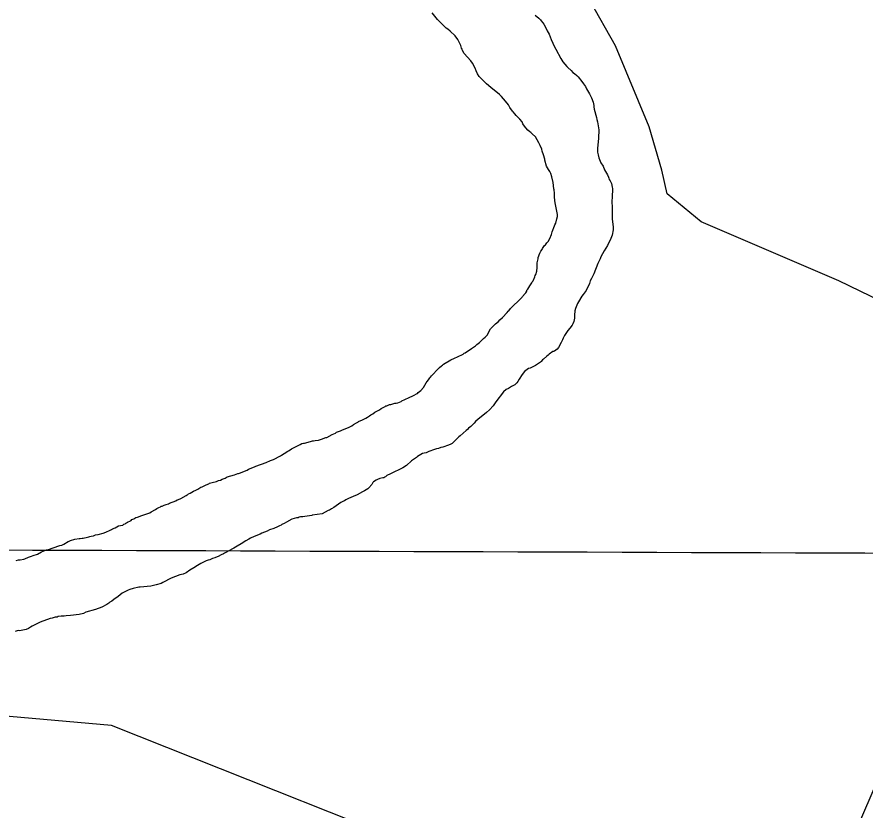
# Model space of a CAD drawing. Extents: x 3146026 to 3183936, y 897894 to 923344.
# Drawn here: x 3155717 to 3156715, y 909112 to 910045 of the extents above; entities that cross this region are included whole.
import ezdxf

# ---------------------------------------------------------------- set-up
doc = ezdxf.new("R2010")
doc.units = 0
doc.layers.add('V-GRID-MAJR', color=7, linetype='Continuous')
doc.layers.add('V-TOPO-SHOR', color=7, linetype='Continuous')

msp = doc.modelspace()

# ---------------------------------------------------------------- linework, layer by layer
at = {"layer": 'V-GRID-MAJR'}
msp.add_spline([(3150267.842, 909437.3570000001), (3155490.4390000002, 909418.746), (3160713.04, 909400.895), (3165935.643, 909383.804), (3171158.249, 909367.4720000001), (3176380.857, 909351.9), (3181603.467, 909337.087), (3181603.468, 909337.087)], degree=3, dxfattribs=at)
at = {"layer": 'V-TOPO-SHOR'}
for points in [[(3156213.089000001, 908002.8729999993), (3156223.791934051, 908019.2642229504), (3156483.7115832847, 908574.1865100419), (3156760.5036028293, 909218.6628433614), (3156941.0234768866, 909624.7100449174), (3157082.4924486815, 909925.819421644), (3157348.9778251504, 910509.6005589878), (3157396.5031615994, 910605.605897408), (3157401.351114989, 910624.3488816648)], [(3156934.9158018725, 909613.2581152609), (3156684.080386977, 909734.5336040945), (3156521.882913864, 909804.1228814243), (3156482.1065282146, 909837.1043577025), (3156475.578893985, 909864.8561704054), (3156460.9585357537, 909916.0462366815), (3156421.372927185, 910011.4406827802), (3156390.8343960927, 910064.5012069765)], [(3156243.000000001, 910002.2159999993), (3156241.135000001, 910005.8939999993), (3156240.719000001, 910007.3259999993), (3156240.096000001, 910008.3479999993), (3156239.259000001, 910011.8249999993), (3156238.636000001, 910013.2549999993), (3156235.738000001, 910018.5649999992), (3156232.641000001, 910023.0549999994), (3156226.8740000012, 910028.5539999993), (3156223.788000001, 910030.9949999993), (3156222.143000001, 910032.0109999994), (3156214.932000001, 910039.1399999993), (3156211.842000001, 910042.3999999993), (3156205.448000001, 910050.1499999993)], [(3156326.534000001, 910047.5469999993), (3156331.060000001, 910043.8849999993), (3156332.916000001, 910042.0519999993), (3156333.946000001, 910040.8269999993), (3156335.599000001, 910038.3779999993), (3156337.042000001, 910036.7479999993), (3156339.731000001, 910031.8469999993), (3156340.979000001, 910028.7809999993), (3156343.047000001, 910025.1049999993), (3156345.542000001, 910018.5609999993), (3156349.4820000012, 910009.9799999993), (3156351.137000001, 910007.3259999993), (3156356.935000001, 909996.2949999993), (3156359.413000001, 909992.4189999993), (3156363.951000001, 909987.1159999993), (3156364.981000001, 909985.6889999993), (3156368.895000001, 909982.2279999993), (3156371.160000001, 909979.9869999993), (3156373.009000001, 909978.7689999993), (3156375.686000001, 909976.3249999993), (3156377.130000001, 909974.8979999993), (3156381.666000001, 909969.3929999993), (3156383.731000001, 909966.5359999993), (3156385.797000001, 909963.2689999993), (3156387.247000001, 909960.6149999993), (3156390.761000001, 909954.8989999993), (3156393.043000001, 909949.9939999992), (3156394.915000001, 909944.8849999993), (3156395.754000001, 909940.9949999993), (3156395.765000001, 909939.3569999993), (3156396.187000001, 909936.9009999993), (3156398.904000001, 909927.0829999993), (3156399.330000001, 909924.4229999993), (3156400.164000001, 909921.9689999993), (3156401.651000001, 909912.3479999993), (3156401.294000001, 909902.7179999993), (3156400.133000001, 909890.4199999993), (3156400.158000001, 909886.3239999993), (3156400.790000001, 909882.8439999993), (3156401.628000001, 909879.5719999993), (3156403.916000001, 909873.6429999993), (3156406.601000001, 909869.5609999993)], [(3156280.008000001, 909684.0739999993), (3156283.475000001, 909686.9609999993), (3156285.308000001, 909688.8149999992), (3156288.365000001, 909691.4959999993), (3156293.862000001, 909697.4679999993), (3156294.878000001, 909698.9069999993), (3156295.695000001, 909699.5259999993), (3156297.731000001, 909701.9959999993), (3156301.192000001, 909705.7029999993), (3156306.900000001, 909710.8549999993), (3156308.733000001, 909712.9139999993), (3156311.381000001, 909715.3879999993), (3156311.989000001, 909716.4159999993), (3156315.045000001, 909719.7089999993), (3156315.858000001, 909720.7369999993), (3156316.872000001, 909722.5879999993), (3156317.070000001, 909723.6119999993), (3156318.088000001, 909724.8469999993), (3156320.525000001, 909728.7549999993), (3156322.964000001, 909732.2509999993), (3156323.368000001, 909733.4819999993), (3156324.181000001, 909734.7149999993), (3156326.407000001, 909739.2349999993), (3156326.808000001, 909740.8749999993), (3156327.417000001, 909742.1079999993), (3156328.623000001, 909746.2119999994), (3156329.008000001, 909750.3099999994), (3156328.990000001, 909753.7939999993), (3156329.188000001, 909754.8199999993), (3156329.182000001, 909755.8439999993), (3156330.180000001, 909760.7649999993), (3156330.171000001, 909762.2009999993), (3156332.193000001, 909767.3309999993), (3156333.407000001, 909769.7969999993), (3156334.831000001, 909771.6479999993), (3156335.439000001, 909772.8809999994), (3156337.673000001, 909776.1719999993), (3156338.898000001, 909777.2029999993), (3156339.506000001, 909778.2309999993), (3156340.526000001, 909779.2609999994), (3156341.949000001, 909781.1119999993), (3156343.979000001, 909784.6059999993), (3156346.000000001, 909789.1239999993), (3156346.8030000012, 909792.1999999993), (3156349.631000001, 909799.3859999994), (3156349.828000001, 909800.6169999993), (3156350.842000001, 909802.6709999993), (3156352.2490000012, 909807.5969999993), (3156352.847000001, 909810.4659999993), (3156352.834000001, 909812.9259999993), (3156352.200000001, 909816.6099999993), (3156350.094000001, 909826.6349999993), (3156349.670000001, 909829.2969999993), (3156349.443000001, 909833.3929999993), (3156349.636000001, 909835.2369999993), (3156349.621000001, 909837.8989999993), (3156349.189000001, 909841.7899999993), (3156348.775000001, 909842.8119999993), (3156347.708000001, 909850.3859999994), (3156346.443000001, 909857.1379999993), (3156344.987000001, 909861.0229999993), (3156343.948000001, 909863.2719999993), (3156342.298000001, 909865.7189999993), (3156340.022000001, 909869.5999999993), (3156338.138000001, 909876.5549999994), (3156337.925000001, 909877.9869999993), (3156336.4650000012, 909882.8959999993), (3156335.007000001, 909887.3949999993), (3156334.378000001, 909889.8489999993), (3156332.717000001, 909893.9359999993), (3156331.058000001, 909897.2049999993), (3156326.923000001, 909904.1479999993), (3156323.012000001, 909907.6089999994), (3156321.568000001, 909909.2389999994), (3156320.335000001, 909910.0519999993), (3156318.070000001, 909912.0879999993), (3156315.8030000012, 909914.7379999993), (3156313.120000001, 909918.2049999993), (3156312.292000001, 909919.4319999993), (3156311.256000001, 909921.8829999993), (3156308.780000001, 909925.1479999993), (3156304.455000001, 909929.2189999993), (3156302.599000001, 909931.2589999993), (3156300.742000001, 909933.7069999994), (3156299.918000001, 909934.3169999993), (3156297.026000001, 909938.6009999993), (3156295.372000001, 909941.6649999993), (3156291.863000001, 909946.1519999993), (3156286.916000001, 909951.6569999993), (3156284.650000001, 909953.8979999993), (3156274.361000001, 909962.2389999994), (3156269.419000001, 909966.5129999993), (3156265.506000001, 909970.5889999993), (3156262.415000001, 909973.4399999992), (3156260.767000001, 909975.2749999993), (3156258.907000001, 909978.3369999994), (3156257.248000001, 909981.8099999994), (3156256.003000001, 909984.8779999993), (3156253.101000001, 909990.8009999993), (3156251.037000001, 909993.6579999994), (3156243.000000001, 910002.2159999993)], [(3156406.601000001, 909869.5609999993), (3156408.468000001, 909865.2709999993), (3156411.983000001, 909859.5529999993), (3156413.021000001, 909856.8959999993), (3156413.234000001, 909855.4629999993), (3156413.8570000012, 909854.0309999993), (3156414.891000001, 909852.3989999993), (3156416.343000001, 909849.1299999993), (3156417.392000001, 909844.8339999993), (3156417.605000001, 909843.3999999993), (3156417.252000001, 909832.9509999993), (3156416.863000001, 909829.0559999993), (3156417.324000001, 909820.0449999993), (3156417.146000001, 909815.5369999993), (3156417.191000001, 909807.3429999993), (3156418.469000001, 909798.3379999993), (3156418.489000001, 909794.6489999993), (3156417.295000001, 909788.2919999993), (3156415.884000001, 909784.3909999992), (3156411.626000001, 909776.3789999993), (3156407.768000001, 909770.2129999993), (3156403.916000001, 909763.0199999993), (3156403.111000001, 909760.7609999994), (3156400.477000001, 909755.0099999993), (3156395.627000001, 909743.1029999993), (3156392.998000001, 909737.3529999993), (3156391.576000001, 909734.8869999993), (3156390.573000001, 909731.3989999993), (3156386.520000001, 909723.3849999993), (3156383.268000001, 909718.6559999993), (3156381.640000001, 909716.8029999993), (3156377.580000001, 909710.0199999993), (3156376.567000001, 909707.9659999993), (3156374.142000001, 909702.0099999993), (3156373.337000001, 909699.5479999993), (3156372.956000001, 909694.2199999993), (3156372.975000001, 909690.9429999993), (3156372.1780000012, 909686.8409999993), (3156370.9650000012, 909683.9649999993), (3156370.154000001, 909682.5279999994), (3156367.510000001, 909679.0299999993), (3156365.067000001, 909676.3549999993), (3156361.207000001, 909670.3909999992), (3156359.587000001, 909667.3089999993), (3156358.981000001, 909665.4619999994), (3156357.361000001, 909662.1749999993), (3156354.114000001, 909656.4219999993), (3156352.488000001, 909654.1589999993), (3156349.631000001, 909652.0939999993), (3156348.407000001, 909651.4739999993), (3156347.383000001, 909651.4679999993), (3156343.3030000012, 909648.3709999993), (3156342.080000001, 909647.1359999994), (3156340.446000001, 909646.1019999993), (3156336.575000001, 909642.3929999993), (3156335.351000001, 909641.5679999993), (3156333.720000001, 909639.9189999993), (3156333.110000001, 909639.0959999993), (3156327.191000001, 909635.1719999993), (3156320.654000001, 909631.8579999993), (3156319.020000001, 909631.4379999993), (3156314.328000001, 909627.9299999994), (3156311.477000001, 909624.6369999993), (3156307.821000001, 909618.8799999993), (3156306.402000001, 909616.2069999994), (3156305.184000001, 909614.5629999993), (3156303.756000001, 909613.1209999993), (3156302.736000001, 909612.2949999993), (3156299.060000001, 909610.4319999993), (3156295.384000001, 909608.1559999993), (3156292.525000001, 909606.7069999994), (3156289.263000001, 909604.0259999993), (3156280.315000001, 909592.2989999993), (3156277.265000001, 909587.7769999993), (3156272.991000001, 909582.8349999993), (3156269.319000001, 909579.9469999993), (3156267.081000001, 909577.6799999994), (3156259.736000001, 909572.1099999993), (3156256.474000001, 909569.0169999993), (3156255.051000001, 909567.3709999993), (3156251.180000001, 909563.4569999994), (3156248.325000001, 909561.1879999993), (3156247.102000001, 909559.7479999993), (3156245.470000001, 909558.5089999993), (3156238.337000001, 909552.3239999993), (3156236.907000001, 909551.2919999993), (3156234.261000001, 909548.4079999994), (3156228.961000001, 909543.4619999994), (3156227.329000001, 909542.4279999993), (3156224.875000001, 909541.3919999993), (3156218.129000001, 909539.0999999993), (3156215.674000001, 909538.4709999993), (3156213.015000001, 909537.4329999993), (3156210.562000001, 909537.0089999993), (3156208.106000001, 909536.3799999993), (3156201.563000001, 909533.8859999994), (3156198.501000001, 909532.2309999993), (3156196.044000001, 909532.0119999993), (3156193.998000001, 909531.3849999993), (3156188.077000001, 909527.8709999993), (3156187.059000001, 909526.8409999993)], [(3155979.025000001, 909508.2669999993), (3155988.018000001, 909512.0069999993), (3155989.448000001, 909513.0369999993), (3155996.399000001, 909515.7399999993), (3155998.033000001, 909516.5679999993), (3156010.096000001, 909520.7339999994), (3156015.203000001, 909523.2199999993), (3156018.679000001, 909524.4669999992), (3156027.0530000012, 909528.8169999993), (3156028.073000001, 909529.6419999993), (3156031.339000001, 909531.5039999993), (3156035.831000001, 909534.3979999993), (3156037.4650000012, 909535.2249999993), (3156040.117000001, 909537.0849999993), (3156042.571000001, 909538.3259999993), (3156043.793000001, 909539.1529999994), (3156048.698000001, 909541.2299999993), (3156050.333000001, 909542.2619999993), (3156052.376000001, 909543.0939999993), (3156054.218000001, 909543.7179999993), (3156055.242000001, 909543.7219999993), (3156062.195000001, 909545.8109999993), (3156064.650000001, 909546.2329999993), (3156066.084000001, 909546.2409999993), (3156067.720000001, 909546.6609999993), (3156071.609000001, 909547.2959999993), (3156075.496000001, 909548.3429999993), (3156080.401000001, 909550.2139999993), (3156081.425000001, 909550.4249999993), (3156087.960000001, 909553.9439999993), (3156091.639000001, 909555.6029999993), (3156092.863000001, 909556.4279999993), (3156097.566000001, 909558.2999999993), (3156099.200000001, 909559.1269999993), (3156107.990000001, 909562.4529999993), (3156110.032000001, 909563.6939999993), (3156111.054000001, 909564.1099999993), (3156113.094000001, 909565.5559999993), (3156116.565000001, 909567.6249999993), (3156119.016000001, 909568.8659999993), (3156119.014000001, 909569.0699999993), (3156123.512000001, 909570.9399999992), (3156124.329000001, 909571.5589999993), (3156127.393000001, 909573.0109999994), (3156129.432000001, 909574.4569999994), (3156131.679000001, 909575.6979999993), (3156133.311000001, 909576.9369999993), (3156135.763000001, 909578.3829999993), (3156138.210000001, 909580.2399999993), (3156141.067000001, 909581.8949999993), (3156143.521000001, 909582.9329999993), (3156145.563000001, 909584.3789999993), (3156147.807000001, 909585.6199999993), (3156148.6240000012, 909586.2389999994), (3156150.259000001, 909586.8629999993), (3156151.076000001, 909587.4819999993), (3156152.098000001, 909587.6929999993), (3156155.368000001, 909589.1449999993), (3156157.007000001, 909589.3599999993), (3156161.711000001, 909590.6129999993), (3156163.347000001, 909590.8279999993), (3156164.986000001, 909591.2459999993), (3156169.074000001, 909592.7039999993), (3156169.891000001, 909593.3229999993), (3156173.362000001, 909595.1869999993), (3156178.472000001, 909597.2629999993), (3156179.899000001, 909598.2949999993), (3156181.128000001, 909598.5059999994), (3156181.943000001, 909599.1269999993), (3156184.397000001, 909600.1629999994), (3156187.051000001, 909601.8179999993), (3156188.073000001, 909602.2339999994), (3156189.091000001, 909603.2639999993), (3156192.355000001, 909605.7399999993), (3156195.204000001, 909609.2379999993), (3156198.450000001, 909614.7879999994), (3156199.468000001, 909616.2279999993), (3156201.299000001, 909618.2859999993), (3156202.925000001, 909620.7539999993), (3156203.740000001, 909621.3719999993), (3156204.756000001, 909622.8119999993), (3156213.108000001, 909631.4629999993), (3156214.125000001, 909632.6979999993), (3156216.368000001, 909634.5529999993), (3156217.593000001, 909635.3809999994), (3156219.018000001, 909636.6179999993), (3156227.595000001, 909641.5819999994), (3156231.681000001, 909643.6519999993), (3156235.361000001, 909645.1069999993), (3156241.898000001, 909648.4199999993), (3156243.326000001, 909649.4539999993), (3156244.348000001, 909649.8679999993), (3156251.899000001, 909655.2379999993), (3156256.388000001, 909658.1299999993), (3156258.223000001, 909659.7779999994), (3156261.283000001, 909662.0499999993), (3156265.969000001, 909666.7889999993), (3156267.804000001, 909668.2329999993), (3156270.2490000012, 909670.9089999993), (3156274.304000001, 909678.3069999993), (3156280.008000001, 909684.0739999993)], [(3156187.059000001, 909526.8409999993), (3156181.345000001, 909522.7119999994), (3156175.433000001, 909517.5569999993), (3156170.943000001, 909514.6629999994), (3156156.642000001, 909507.4129999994), (3156152.352000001, 909505.5459999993), (3156150.517000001, 909504.1019999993), (3156149.290000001, 909503.6859999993), (3156148.882000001, 909503.0699999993), (3156147.654000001, 909503.0609999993), (3156143.971000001, 909502.0169999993), (3156141.110000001, 909500.9759999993), (3156139.476000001, 909500.1469999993), (3156136.619000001, 909498.0849999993), (3156135.804000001, 909497.2589999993), (3156134.585000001, 909495.2029999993), (3156131.1240000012, 909491.2939999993), (3156129.699000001, 909490.0569999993), (3156126.025000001, 909487.5759999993), (3156123.368000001, 909486.3329999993), (3156117.446000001, 909483.0219999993), (3156112.747000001, 909480.7419999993), (3156107.023000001, 909478.6609999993), (3156103.959000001, 909477.0069999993), (3156102.325000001, 909475.9719999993), (3156101.3030000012, 909475.5569999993), (3156098.037000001, 909473.6949999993), (3156089.873000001, 909468.1179999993), (3156087.219000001, 909466.4659999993), (3156084.770000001, 909465.0179999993), (3156083.133000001, 909464.3929999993), (3156075.986000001, 909460.4629999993), (3156064.523000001, 909458.7589999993), (3156063.9110000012, 909458.5499999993), (3156055.516000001, 909457.4789999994), (3156053.470000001, 909457.0589999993), (3156050.603000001, 909456.8379999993), (3156048.967000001, 909456.4179999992), (3156047.947000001, 909455.7999999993), (3156046.101000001, 909455.7869999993), (3156040.375000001, 909454.1179999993), (3156034.043000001, 909450.8049999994), (3156031.391000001, 909449.1519999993), (3156028.7320000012, 909447.9069999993), (3156027.917000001, 909447.2879999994), (3156025.873000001, 909446.4569999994), (3156023.627000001, 909445.2159999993), (3156019.334000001, 909443.3479999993), (3156014.017000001, 909441.6789999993), (3156011.363000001, 909440.2309999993), (3156005.027000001, 909437.7359999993), (3156003.190000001, 909436.7019999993), (3155996.034000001, 909433.9989999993), (3155991.743000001, 909431.9259999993), (3155989.700000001, 909430.8919999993), (3155986.228000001, 909428.8229999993), (3155980.922000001, 909425.3109999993), (3155976.226000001, 909422.6219999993), (3155972.142000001, 909419.9349999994), (3155970.508000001, 909419.3119999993), (3155962.953000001, 909414.9689999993), (3155961.316000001, 909414.3439999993), (3155959.889000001, 909413.3119999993), (3155957.435000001, 909412.2729999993), (3155953.759000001, 909410.2049999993), (3155952.737000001, 909409.9939999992), (3155949.673000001, 909408.5419999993), (3155947.218000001, 909407.9149999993), (3155943.742000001, 909406.4609999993), (3155942.106000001, 909406.0429999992), (3155939.655000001, 909405.0049999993), (3155933.320000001, 909401.8959999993), (3155929.236000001, 909399.6209999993), (3155925.155000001, 909396.9359999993), (3155920.254000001, 909394.0399999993), (3155916.172000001, 909391.1479999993), (3155912.699000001, 909389.6939999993), (3155908.6070000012, 909388.6479999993), (3155898.385000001, 909384.6989999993), (3155888.582000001, 909379.5239999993), (3155886.538000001, 909378.6919999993), (3155880.6070000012, 909377.0189999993), (3155874.469000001, 909375.5529999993), (3155861.775000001, 909374.0479999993), (3155860.342000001, 909374.0389999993), (3155853.794000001, 909372.5689999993), (3155849.704000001, 909371.3179999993), (3155847.660000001, 909370.4859999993), (3155842.5530000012, 909367.9999999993), (3155840.920000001, 909366.9659999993), (3155836.026000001, 909363.0459999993), (3155830.922000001, 909359.5349999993), (3155828.680000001, 909357.6799999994), (3155826.435000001, 909356.4389999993), (3155825.210000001, 909355.4069999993), (3155822.761000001, 909353.9589999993), (3155816.836000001, 909350.8539999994), (3155809.478000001, 909347.9439999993), (3155798.230000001, 909344.6029999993), (3155795.162000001, 909343.3559999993), (3155790.255000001, 909341.8959999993)], [(3155715.945000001, 909405.6029999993), (3155718.808000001, 909406.4389999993), (3155720.654000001, 909406.4489999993), (3155724.950000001, 909407.2929999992), (3155726.177000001, 909407.7079999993), (3155730.470000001, 909409.3709999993), (3155733.128000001, 909410.2049999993), (3155734.148000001, 909410.8259999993), (3155736.194000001, 909411.6549999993), (3155741.103000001, 909413.1169999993), (3155746.004000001, 909415.6039999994), (3155751.726000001, 909418.0939999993), (3155752.955000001, 909418.3049999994), (3155767.268000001, 909423.0969999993), (3155769.929000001, 909423.7259999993), (3155772.175000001, 909424.7619999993), (3155777.279000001, 909427.8649999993), (3155778.506000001, 909428.2809999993), (3155779.935000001, 909429.1079999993), (3155785.254000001, 909430.7749999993), (3155790.370000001, 909431.6229999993), (3155791.3940000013, 909431.6289999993), (3155793.849000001, 909432.0529999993), (3155795.078000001, 909432.0589999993), (3155799.991000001, 909432.9069999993), (3155801.421000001, 909433.5299999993), (3155802.650000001, 909433.7409999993), (3155804.489000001, 909434.3649999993), (3155807.151000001, 909434.7909999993), (3155809.602000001, 909435.8299999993), (3155812.674000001, 909436.0509999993), (3155818.401000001, 909437.9269999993), (3155821.469000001, 909438.7619999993), (3155826.779000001, 909441.4549999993), (3155828.415000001, 909442.0779999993), (3155829.433000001, 909442.9029999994), (3155832.501000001, 909443.9459999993), (3155836.587000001, 909446.2209999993), (3155838.836000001, 909446.8499999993), (3155841.703000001, 909447.2759999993), (3155842.925000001, 909448.3059999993), (3155844.152000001, 909448.7219999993), (3155844.967000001, 909449.3399999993), (3155845.989000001, 909449.7559999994), (3155847.009000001, 909450.5809999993), (3155850.483000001, 909452.2399999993), (3155851.505000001, 909452.8609999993), (3155852.318000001, 909453.6839999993), (3155854.566000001, 909454.7199999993), (3155857.016000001, 909456.1679999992), (3155858.859000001, 909456.5879999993), (3155863.764000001, 909458.6649999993), (3155865.195000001, 909458.8779999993), (3155873.373000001, 909461.7899999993), (3155874.8030000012, 909462.8219999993), (3155880.111000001, 909465.7199999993), (3155881.743000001, 909466.9589999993), (3155883.177000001, 909467.3769999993), (3155883.992000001, 909467.9949999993), (3155886.0360000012, 909468.8269999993), (3155886.851000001, 909469.4449999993), (3155887.875000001, 909469.6559999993), (3155890.122000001, 909470.6929999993), (3155892.372000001, 909471.3209999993), (3155895.236000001, 909472.3619999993), (3155896.460000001, 909472.9819999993), (3155904.023000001, 909475.8929999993), (3155905.658000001, 909476.9269999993), (3155907.089000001, 909477.3429999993), (3155909.746000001, 909478.5879999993), (3155916.076000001, 909482.1039999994), (3155917.096000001, 909482.9289999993), (3155918.118000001, 909483.3449999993), (3155918.933000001, 909483.9659999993), (3155920.772000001, 909484.7949999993), (3155924.653000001, 909487.0709999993), (3155927.512000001, 909488.3159999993), (3155928.329000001, 909488.9339999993), (3155929.761000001, 909489.5569999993), (3155933.435000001, 909491.8299999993), (3155934.866000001, 909492.2479999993), (3155939.564000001, 909494.7319999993), (3155942.630000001, 909495.9789999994), (3155943.650000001, 909496.5999999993), (3155946.720000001, 909497.2309999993), (3155951.629000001, 909498.6929999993), (3155954.285000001, 909499.7309999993), (3155956.331000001, 909500.1509999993), (3155958.375000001, 909501.1869999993), (3155962.054000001, 909502.6409999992), (3155964.505000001, 909503.8849999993), (3155972.892000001, 909506.3889999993), (3155976.775000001, 909507.8449999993), (3155977.799000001, 909507.8519999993), (3155979.025000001, 909508.2669999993)], [(3156612.0871936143, 908874.1888492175), (3156278.034433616, 909032.4920983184), (3155828.3935885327, 909211.2559494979), (3155667.6467701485, 909225.6469695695), (3155605.3864844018, 909231.6400535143), (3155581.871888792, 909220.64617608), (3155495.4483341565, 909025.5053196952), (3155165.480107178, 909173.5400187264), (3155241.5206767, 909305.0845257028), (3155314.354724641, 909425.1007609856), (3155336.914966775, 909454.9903067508), (3155379.275000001, 909462.3739999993)], [(3155790.255000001, 909341.8959999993), (3155779.812000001, 909340.8129999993), (3155774.897000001, 909340.5809999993), (3155772.646000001, 909340.1589999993), (3155768.960000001, 909339.9339999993), (3155765.480000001, 909339.5039999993), (3155764.254000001, 909339.0879999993), (3155762.001000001, 909338.8709999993), (3155758.321000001, 909337.6219999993), (3155756.275000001, 909337.1999999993), (3155744.212000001, 909332.8319999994), (3155735.836000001, 909328.8909999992), (3155735.018000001, 909328.2729999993), (3155732.977000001, 909327.2359999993), (3155730.527000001, 909325.5839999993), (3155727.666000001, 909324.3389999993), (3155719.892000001, 909322.6569999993), (3155718.454000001, 909323.0589999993)], [(3155718.454000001, 909323.0589999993), (3155715.065000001, 909322.1739999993)]]:
    msp.add_lwpolyline(points, dxfattribs=at)

doc.saveas('drawing.dxf')
